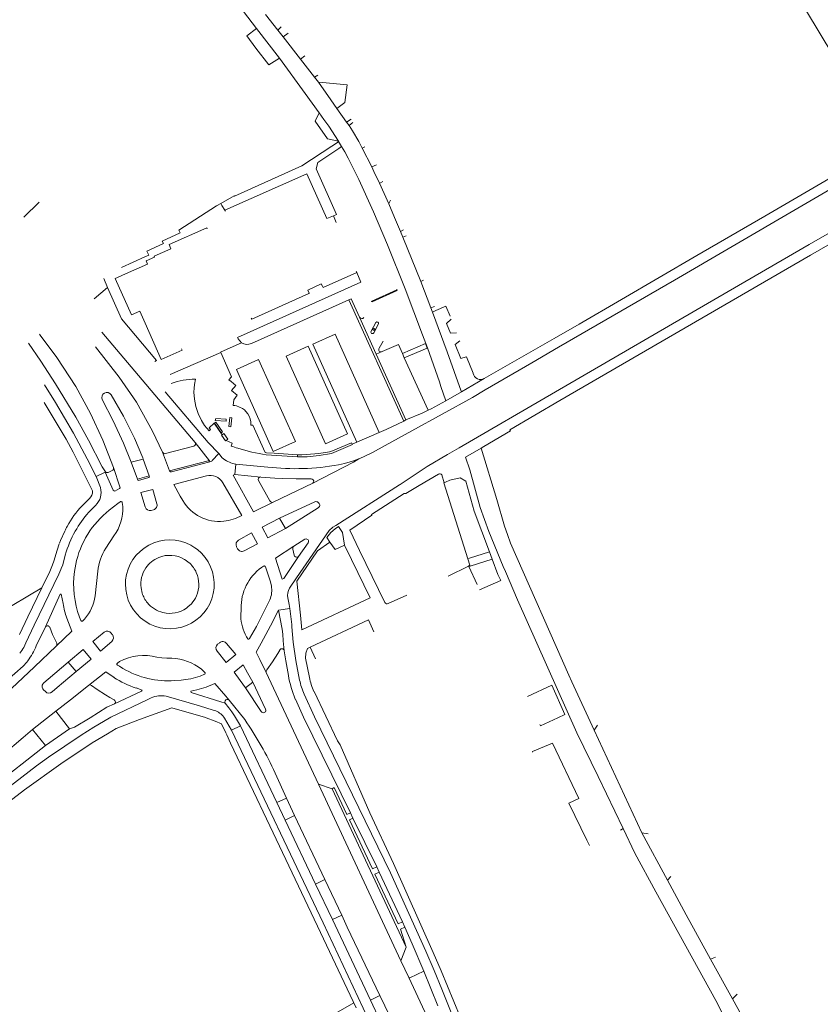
# Model space of a CAD drawing. Extents: x 145000 to 155000, y 457500 to 470000.
# Tile 325 of 548: x 149271 to 149433, y 465872 to 466072. Entities that reach past the tile are written whole.
import ezdxf

# ---------------------------------------------------------------- set-up
doc = ezdxf.new("R2010")
doc.units = 0
doc.header["$LTSCALE"] = 0.2
doc.header["$MEASUREMENT"] = 0
doc.layers.add('kant verharding', color=252, linetype='Continuous', lineweight=0)

msp = doc.modelspace()

# ---------------------------------------------------------------- linework, layer by layer
at = {"layer": 'kant verharding', "lineweight": 0}
for p, q in [((149323.05, 466069.99), (149320.59, 466073.14)), ((149318.73, 466070.29), (149323.42, 466064.29)), ((149323.78, 466070.62), (149323.05, 466069.99)), ((149324.13, 466068.62), (149323.05, 466069.99)), ((149325.17, 466069.36), (149324.13, 466068.62)), ((149327.67, 466064.09), (149324.13, 466068.62)), ((149321.25, 466062.93), (149318.62, 466066.29)), ((149323.42, 466064.29), (149321.25, 466062.93)), ((149328.56, 466064.75), (149327.67, 466064.09)), ((149330.53, 466060.43), (149327.67, 466064.09)), ((149331.19, 466060.86), (149330.53, 466060.43)), ((149331.3, 466059.44), (149330.53, 466060.43)), ((149331.3, 466059.44), (149332.16, 466059.36)), ((149336.68, 466055.29), (149335.08, 466054.1)), ((149335.08, 466054.1), (149337.04, 466051.29)), ((149337.04, 466051.29), (149337.94, 466051.91)), ((149337.04, 466051.29), (149337.53, 466050.63)), ((149337.93, 466050.94), (149337.53, 466050.63)), ((149338.32, 466051.24), (149337.93, 466050.94)), ((149333.14, 466047.91), (149335.37, 466047.42)), ((149334.01, 466046.42), (149335.16, 466047.18)), ((149335.46, 466045.98), (149334.42, 466045.28)), ((149335.16, 466047.18), (149335.41, 466047.35)), ((149335.41, 466047.35), (149335.37, 466047.42)), ((149336.01, 466046.35), (149335.41, 466047.35)), ((149335.46, 466045.98), (149336.01, 466046.35)), ((149340.71, 466046.28), (149340.2, 466046)), ((149342.15, 466042.21), (149340.2, 466046)), ((149342.15, 466042.21), (149343.13, 466042.66)), ((149342.15, 466042.21), (149342.59, 466041.29)), ((149342.59, 466041.29), (149343.74, 466038.88)), ((149343.91, 466038.98), (149343.74, 466038.88)), ((149345.58, 466034.7), (149343.74, 466038.88)), ((149344.36, 466039.26), (149343.91, 466038.98)), ((149311.48, 466034.8), (149314.18, 466036.36)), ((149271.5, 466032.01), (149274.65, 466035.07)), ((149311.72, 466034.37), (149311.48, 466034.8)), ((149311.72, 466034.37), (149312.35, 466033.44)), ((149345.58, 466034.7), (149345.61, 466034.77)), ((149345.58, 466034.7), (149346.77, 466031.93)), ((149312.35, 466033.44), (149312.48, 466033.25)), ((149334.37, 466032.28), (149334.94, 466030.9)), ((149346.77, 466031.93), (149347.96, 466029.13)), ((149308.67, 466029.82), (149308.75, 466029.65)), ((149348.6, 466029.43), (149347.96, 466029.13)), ((149348.46, 466027.92), (149347.96, 466029.13)), ((149349.14, 466028.22), (149348.46, 466027.92)), ((149348.46, 466027.92), (149352.08, 466018.97)), ((149296.11, 466023.94), (149291.36, 466021.81)), ((149292.18, 466020.51), (149290.5, 466019.76)), ((149339.01, 466020.95), (149339.1, 466020.74)), ((149339.1, 466020.74), (149339.95, 466018.84)), ((149288.52, 466017.72), (149285.79, 466015.44)), ((149288.52, 466017.72), (149287.73, 466019.57)), ((149352.67, 466019.22), (149352.08, 466018.97)), ((149354.16, 466013.58), (149352.08, 466018.97)), ((149347.23, 466017.26), (149342.16, 466014.96)), ((149347.33, 466017.3), (149347.23, 466017.26)), ((149337.5, 466015.25), (149317.7, 466006.37)), ((149337.98, 466015.45), (149337.5, 466015.25)), ((149348.63, 465990.62), (149337.5, 466015.25)), ((149339.68, 466011.69), (149337.98, 466015.45)), ((149342.16, 466014.96), (149342.04, 466014.9)), ((149354.86, 466013.87), (149354.16, 466013.58)), ((149339.68, 466011.69), (149343.07, 466004.18)), ((149354.48, 466012.74), (149354.16, 466013.58)), ((149354.48, 466012.74), (149355.17, 466013.06)), ((149340.56, 466011.65), (149340.56, 466011.66)), ((149342.98, 466010.6), (149342, 466008.83)), ((149342.55, 466008.53), (149343.51, 466010.32)), ((149306.31, 465986.28), (149287.33, 466008.64)), ((149312.79, 466005.2), (149315.71, 466006.51)), ((149314.94, 466007.47), (149315.02, 466007.33)), ((149315.02, 466007.33), (149315.71, 466006.51)), ((149330.2, 466006.19), (149339.14, 465986.35)), ((149344.48, 466006.84), (149343.62, 466005.42)), ((149379.17, 466007.4), (149364.96, 465999.23)), ((149311.51, 466004.53), (149301.2, 466000.05)), ((149344.26, 466004.7), (149343.07, 466004.18)), ((149349.09, 465990.84), (149343.07, 466004.18)), ((149348.36, 466004.35), (149348.75, 466003.48)), ((149353.36, 466005.43), (149348.75, 466003.48)), ((149298.09, 466002.67), (149298.45, 466002.89)), ((149348.75, 466003.48), (149353.57, 465992.8)), ((149361.36, 466003.67), (149362.76, 466000.3)), ((149314.68, 466001.05), (149322.14, 465984.4)), ((149364.96, 465999.23), (149360.35, 465996.51)), ((149360.35, 465996.51), (149357.16, 465994.75)), ((149360.3, 465996.66), (149360.35, 465996.51)), ((149314.02, 465993.8), (149314.12, 465994.95)), ((149310.13, 465990.19), (149309.17, 465989.25)), ((149311.78, 465987.82), (149310.13, 465990.19)), ((149349.09, 465990.84), (149348.63, 465990.62)), ((149343.65, 465988.31), (149339.14, 465986.35)), ((149350.31, 465988.64), (149344.87, 465985.66)), ((149306.31, 465986.28), (149309.18, 465982.5)), ((149313.61, 465985.54), (149313.75, 465985.94)), ((149322.14, 465984.4), (149326.64, 465986.43)), ((149339.14, 465986.35), (149338.17, 465985.92)), ((149301.11, 465980.5), (149299.67, 465984.29)), ((149300.27, 465984), (149306.01, 465985.53)), ((149311.8, 465983.15), (149311.1, 465984)), ((149320.48, 465984.22), (149320.75, 465984.17)), ((149327.05, 465983.33), (149320.73, 465983.76)), ((149322.3, 465984.07), (149320.75, 465984.17)), ((149327.07, 465983.75), (149322.3, 465984.07)), ((149327.07, 465983.75), (149327.05, 465983.33)), ((149327.07, 465983.75), (149327.94, 465983.78)), ((149357.54, 465983.81), (149359.87, 465985.16)), ((149364.36, 465985.1), (149361.14, 465983.25)), ((149364.91, 465985.43), (149364.36, 465985.1)), ((149364.36, 465985.1), (149367.52, 465974.71)), ((149293.32, 465982.23), (149295.73, 465982.9)), ((149294.58, 465978.79), (149293.32, 465982.23)), ((149295.73, 465982.9), (149296.95, 465979.49)), ((149301.5, 465980.29), (149309.24, 465982.31)), ((149309.18, 465982.5), (149309.24, 465982.31)), ((149314.55, 465981.86), (149314.22, 465981.92)), ((149314.32, 465979.75), (149314.55, 465981.86)), ((149314.55, 465981.86), (149321.02, 465981.25)), ((149361.14, 465983.25), (149362.07, 465980.68)), ((149286.18, 465979.35), (149288.05, 465980.23)), ((149288.05, 465980.23), (149288.11, 465980.3)), ((149289.44, 465980.55), (149288.63, 465980.18)), ((149314.32, 465979.75), (149319.6, 465979.25)), ((149355.68, 465979.83), (149351.77, 465977.51)), ((149362.07, 465980.68), (149364.15, 465973.04)), ((149286.18, 465979.35), (149287.09, 465977.1)), ((149296.95, 465979.49), (149294.58, 465978.79)), ((149294.82, 465978.54), (149296.89, 465979.14)), ((149308.57, 465979.47), (149301.98, 465977.76)), ((149311.94, 465978.04), (149315.75, 465971.41)), ((149319.15, 465978.52), (149321.48, 465974.39)), ((149319.6, 465979.25), (149319.65, 465979.24)), ((149330.17, 465977.97), (149322.13, 465974.15)), ((149330.17, 465977.97), (149330.33, 465978.22)), ((149356.84, 465978.09), (149356.35, 465979.66)), ((149356.84, 465978.09), (149357.14, 465978.23)), ((149295.29, 465976.08), (149297.72, 465976.7)), ((149296.15, 465973.16), (149295.29, 465976.08)), ((149297.72, 465976.7), (149298.54, 465973.81)), ((149351.77, 465977.51), (149349.09, 465975.93)), ((149283.36, 465973.39), (149284.83, 465974.86)), ((149291.59, 465973.28), (149291.48, 465974.05)), ((149322.13, 465974.15), (149318.15, 465972.21)), ((149321.91, 465974.1), (149322.13, 465974.15)), ((149330.61, 465974.21), (149323.43, 465970.91)), ((149367.52, 465974.71), (149369.09, 465969.24)), ((149286.08, 465973.49), (149284.65, 465972.07)), ((149297.37, 465972.47), (149297.86, 465972.6)), ((149324.63, 465968.81), (149331.27, 465973)), ((149323.43, 465970.91), (149319.89, 465969.09)), ((149324.63, 465968.81), (149323.43, 465970.91)), ((149342.16, 465971.47), (149337.67, 465968.46)), ((149317.74, 465967.92), (149315.1, 465966.44)), ((149318.94, 465965.69), (149317.74, 465967.92)), ((149319.89, 465969.09), (149321.08, 465966.89)), ((149321.08, 465966.89), (149324.63, 465968.81)), ((149337.67, 465968.46), (149339.68, 465964.33)), ((149288.15, 465964.8), (149289.81, 465967.3)), ((149328.56, 465966.6), (149326.33, 465965.18)), ((149327.25, 465963.08), (149329.24, 465965.89)), ((149314.92, 465964.68), (149314.68, 465965.1)), ((149316.23, 465964.26), (149318.94, 465965.69)), ((149326.33, 465965.18), (149322.58, 465962.77)), ((149326.41, 465963.35), (149326.11, 465964.6)), ((149326.15, 465965.01), (149326.33, 465965.18)), ((149338.01, 465962.51), (149336.58, 465965.43)), ((149339.68, 465964.33), (149344.82, 465953.78)), ((149361.97, 465962.76), (149366.04, 465964.07)), ((149366.04, 465964.07), (149366.6, 465962.59)), ((149304.14, 465962.51), (149304.47, 465962.28)), ((149322.58, 465962.77), (149323.97, 465958.48)), ((149327.25, 465963.08), (149327.04, 465962.96)), ((149361.63, 465962.65), (149361.97, 465962.76)), ((149362.03, 465961.38), (149361.63, 465962.65)), ((149362.11, 465961.15), (149366.6, 465962.59)), ((149366.6, 465962.59), (149367.74, 465959.45)), ((149282.05, 465961.52), (149281.79, 465960.03)), ((149286.01, 465955.13), (149286.54, 465960.12)), ((149320.17, 465961.16), (149319.76, 465960.89)), ((149361.86, 465961.07), (149362.11, 465961.15)), ((149361.86, 465961.07), (149363.51, 465957.4)), ((149292.18, 465958.36), (149292.13, 465957.54)), ((149325.42, 465956.67), (149326.86, 465958.76)), ((149326.91, 465958.13), (149327.65, 465951.22)), ((149275.15, 465956.76), (149263.64, 465949.92)), ((149295.31, 465956.74), (149295.54, 465955.67)), ((149279.12, 465955.48), (149279.47, 465953.55)), ((149345.48, 465953.55), (149349.24, 465955.28)), ((149304.84, 465952.86), (149305.53, 465953.51)), ((149315.62, 465952.55), (149315.56, 465951.01)), ((149323.22, 465952.19), (149325.48, 465952.52)), ((149325.48, 465952.52), (149325.89, 465949.3)), ((149280.22, 465950.62), (149281.25, 465947.93)), ((149282.8, 465950.81), (149283.09, 465950.12)), ((149283.49, 465950.04), (149283.81, 465950.41)), ((149327.65, 465951.22), (149327.97, 465948.24)), ((149341.45, 465950.27), (149329.67, 465944.69)), ((149341.45, 465950.27), (149342.58, 465947.8)), ((149274.02, 465944.94), (149275.89, 465948.85)), ((149275.89, 465948.85), (149276.07, 465948.99)), ((149281.25, 465947.93), (149278.07, 465944.93)), ((149287.85, 465947.75), (149285.51, 465945.82)), ((149304.64, 465949.14), (149305.52, 465949.57)), ((149285.51, 465945.82), (149287.06, 465943.86)), ((149287.06, 465943.86), (149289.37, 465945.85)), ((149289.24, 465947.55), (149289.48, 465947.27)), ((149316.73, 465946.82), (149316.96, 465946.42)), ((149278.07, 465944.93), (149273.65, 465940.74)), ((149283.54, 465944.22), (149280.49, 465941.63)), ((149285.18, 465942.26), (149283.54, 465944.22)), ((149310.73, 465943.89), (149312.59, 465941.57)), ((149310.85, 465945.28), (149311.27, 465945.61)), ((149314.55, 465943.18), (149312.66, 465945.47)), ((149329.67, 465944.69), (149330.75, 465942.34)), ((149282.12, 465939.73), (149285.18, 465942.26)), ((149290.96, 465941.77), (149290.53, 465941.48)), ((149312.59, 465941.57), (149314.55, 465943.18)), ((149319.4, 465942.22), (149318.65, 465943.71)), ((149320.73, 465939.54), (149319.4, 465942.22)), ((149328.7, 465942.46), (149329.48, 465938.57)), ((149261.77, 465932.37), (149271.39, 465940.86)), ((149280.49, 465941.63), (149276.43, 465938.19)), ((149278.3, 465936.48), (149282.12, 465939.73)), ((149280.49, 465941.63), (149282.12, 465939.73)), ((149308.26, 465939.59), (149307.58, 465940.22)), ((149314.19, 465939.61), (149316.02, 465941.11)), ((149316.02, 465941.11), (149316.92, 465939.51)), ((149276.43, 465938.19), (149275.59, 465937.47)), ((149288.19, 465939.66), (149289.82, 465938.55)), ((149302.11, 465937.93), (149303.43, 465938.01)), ((149307.28, 465938.83), (149308.18, 465939.2)), ((149315.45, 465937.91), (149314.19, 465939.61)), ((149316.53, 465936.47), (149315.45, 465937.91)), ((149316.92, 465939.51), (149318, 465937.57)), ((149331.3, 465916.9), (149320.73, 465939.54)), ((149275.49, 465936.07), (149275.89, 465935.67)), ((149277.27, 465935.61), (149278.3, 465936.48)), ((149280.97, 465934.03), (149284.65, 465936.9)), ((149294.3, 465936.41), (149295.52, 465935.99)), ((149310.31, 465937.31), (149312.53, 465934.73)), ((149316.53, 465936.47), (149318, 465937.57)), ((149319.71, 465931.64), (149316.53, 465936.47)), ((149318, 465937.57), (149320.6, 465932.12)), ((149382.75, 465937.66), (149387.3, 465927.86)), ((149278.02, 465931.72), (149280.97, 465934.03)), ((149296.56, 465934.03), (149297.37, 465934.41)), ((149312.53, 465934.73), (149313.22, 465933.92)), ((149312.97, 465934.09), (149313.22, 465933.92)), ((149313.22, 465933.92), (149316.37, 465929.98)), ((149273.3, 465927.99), (149278.02, 465931.72)), ((149278.02, 465931.72), (149280.8, 465928.09)), ((149289.92, 465933.19), (149290.05, 465933.35)), ((149309.96, 465931.92), (149310.5, 465931.76)), ((149312.4, 465933.32), (149311.5, 465933.6)), ((149312.4, 465933.32), (149312.32, 465933.56)), ((149312.25, 465930.26), (149313.67, 465927.86)), ((149320.42, 465931.48), (149320.3, 465931.42)), ((149379.94, 465930.38), (149376.4, 465928.76)), ((149273.3, 465927.99), (149275.91, 465924.74)), ((149280.8, 465928.09), (149275.91, 465924.74)), ((149313.67, 465927.86), (149315.48, 465928.71)), ((149315.48, 465928.71), (149322.86, 465913.17)), ((149376.4, 465928.76), (149376.29, 465929.02)), ((149388, 465928.89), (149387.3, 465927.86)), ((149387.3, 465927.86), (149396.98, 465906.98)), ((149374.8, 465923.52), (149378.86, 465925.24)), ((149374.8, 465923.52), (149374.79, 465923.39)), ((149322.53, 465919.14), (149324.84, 465914.07)), ((149331.3, 465916.9), (149334.1, 465915.95)), ((149348.07, 465881.03), (149331.3, 465916.9)), ((149334.1, 465915.95), (149349.15, 465883.76)), ((149322.86, 465913.17), (149324.84, 465914.07)), ((149324.84, 465914.07), (149326.49, 465910.55)), ((149322.86, 465913.17), (149324.57, 465909.58)), ((149385.78, 465905.49), (149382.16, 465913.03)), ((149326.49, 465910.55), (149324.57, 465909.58)), ((149326.49, 465910.55), (149332.62, 465897.55)), ((149338.33, 465910), (149337.8, 465911.08)), ((149343.16, 465900.11), (149338.33, 465910)), ((149324.57, 465909.58), (149330.74, 465896.61)), ((149392.65, 465907.51), (149393.17, 465907.87)), ((149396.98, 465906.98), (149402.17, 465897.38)), ((149398.24, 465906.83), (149396.98, 465906.98)), ((149386.37, 465904.42), (149385.78, 465905.49)), ((149343.68, 465899.04), (149343.16, 465900.11)), ((149346.54, 465900.8), (149354.62, 465882.72)), ((149348.39, 465888.92), (149343.68, 465899.04)), ((149402.86, 465898.13), (149402.17, 465897.38)), ((149330.74, 465896.61), (149332.62, 465897.55)), ((149330.74, 465896.61), (149334.17, 465889.41)), ((149332.62, 465897.55), (149336.04, 465890.29)), ((149336.04, 465890.29), (149334.17, 465889.41)), ((149334.17, 465889.41), (149341.86, 465873.02)), ((149348.01, 465887.44), (149348.87, 465887.84)), ((149348.87, 465887.84), (149348.39, 465888.92)), ((149348.87, 465887.84), (149350.32, 465884.44)), ((149349.15, 465883.76), (149348.01, 465887.44)), ((149349.15, 465883.76), (149348.07, 465881.03)), ((149352.69, 465878.89), (149350.32, 465884.44)), ((149348.07, 465881.03), (149349.64, 465877.64)), ((149411.92, 465881.73), (149410.93, 465881.37)), ((149410.93, 465881.37), (149415.39, 465873.27)), ((149349.86, 465877.58), (149352.69, 465878.89)), ((149355.56, 465871.88), (149352.69, 465878.89)), ((149349.64, 465877.64), (149352.91, 465870.66)), ((149343.79, 465873.97), (149341.86, 465873.02)), ((149343.79, 465873.97), (149345.78, 465869.77)), ((149416.29, 465874.24), (149415.39, 465873.27)), ((149338.53, 465872.47), (149303.66, 465852.66)), ((149341.86, 465873.02), (149343.82, 465868.84))]:
    msp.add_line(p, q, dxfattribs=at)
at = {"layer": 'kant verharding', "lineweight": 0, "flags": 128}
for points in [[(149290.69, 466105.75), (149297.11, 466098.27), (149299.51, 466095.08), (149301.74, 466092.05), (149309.44, 466082.3), (149311.9, 466079.33), (149318.73, 466070.29)], [(149418.88, 466089.91), (149430.22, 466074.15), (149438.7, 466060.03), (149443.67, 466051.55)], [(149318.62, 466066.29), (149316.79, 466068.82), (149318.73, 466070.29)], [(149323.42, 466064.29), (149328.61, 466057.12), (149331.44, 466053.16)], [(149331.3, 466059.44), (149333.86, 466055.85), (149335.08, 466054.1)], [(149332.16, 466059.36), (149337.12, 466058.89), (149336.68, 466055.29)], [(149331.44, 466053.16), (149330.63, 466051.48), (149333.14, 466047.91)], [(149331.44, 466053.16), (149332.44, 466051.84), (149333.4, 466050.49), (149335.37, 466047.42)], [(149340.2, 466046), (149339.49, 466047.38), (149338.22, 466049.55), (149337.53, 466050.63)], [(149314.18, 466036.36), (149314.25, 466036.24), (149327.94, 466042.4), (149334.01, 466046.42)], [(149336.01, 466046.35), (149336.67, 466045.25), (149337.36, 466044.01), (149339.49, 466039.67), (149342.49, 466033.08), (149345.33, 466026.39), (149348.91, 466017.49), (149352.47, 466008.15), (149353.43, 466005.46)], [(149334.42, 466045.28), (149331.22, 466043.13), (149330.87, 466041.82), (149335.01, 466032.55), (149334.37, 466032.28)], [(149443.6, 466045.56), (149442.82, 466044.64), (149441.95, 466043.85), (149434.92, 466039.79), (149421.95, 466032.2), (149408.15, 466024.21), (149392.82, 466015.28), (149384.22, 466010.3), (149379.17, 466007.4)], [(149334.37, 466032.28), (149332.99, 466031.73), (149328.93, 466040.81), (149312.35, 466033.44)], [(149440.34, 466040.64), (149403.58, 466019.21), (149380.06, 466005.61), (149374.62, 466002.43)], [(149303.01, 466029.36), (149310.62, 466034.3), (149311.48, 466034.8)], [(149345.61, 466034.77), (149345.77, 466035.07), (149345.98, 466035.43)], [(149359.87, 465985.16), (149379.41, 465996.52), (149412.42, 466015.67), (149430.92, 466026.44), (149444.04, 466033.98), (149444.03, 466034)], [(149447.96, 466033.94), (149431.18, 466024.28), (149380.34, 465994.77), (149370.18, 465988.86), (149370.33, 465988.6), (149364.91, 465985.43)], [(149308.67, 466029.82), (149301.04, 466026.46), (149301.38, 466025.6), (149297.95, 466024.11), (149298.04, 466023.9), (149296.36, 466023.14)], [(149303.01, 466029.36), (149303.26, 466028.82), (149299.63, 466027.16)], [(149299.63, 466027.16), (149299.86, 466026.63), (149296.49, 466025.12)], [(149296.49, 466025.12), (149296.86, 466024.28), (149296.11, 466023.94)], [(149296.36, 466023.14), (149296.64, 466022.48), (149292.18, 466020.51)], [(149290.5, 466019.76), (149290.07, 466019.57), (149293.34, 466012.2), (149295.04, 466012.95), (149296.13, 466010.49)], [(149339.1, 466020.74), (149332.25, 466017.7), (149332.11, 466017.98)], [(149298.45, 466002.89), (149291.35, 466011.36), (149288.52, 466017.72)], [(149339.95, 466018.84), (149314.88, 466007.59), (149314.94, 466007.47)], [(149332.11, 466017.98), (149331.89, 466018.44), (149329.15, 466017.2), (149329.45, 466016.55), (149329.39, 466016.52)], [(149329.39, 466016.52), (149317.77, 466011.3), (149317.66, 466011.5)], [(149347.23, 466017.26), (149347.28, 466017.14), (149342.21, 466014.85), (149342.16, 466014.96)], [(149358.03, 466011.89), (149357.15, 466013.95), (149355.17, 466013.06)], [(149354.48, 466012.74), (149357.45, 466004.66), (149360.3, 465996.66)], [(149296.13, 466010.49), (149299.4, 466003.13), (149303.67, 466005.03), (149303.55, 466005.25)], [(149359.36, 466008.51), (149358.14, 466008.44), (149357.29, 466010.44), (149358.24, 466011.3)], [(149274.71, 466008.26), (149274.86, 466008.02), (149278.21, 466003.5), (149282.05, 465997.64), (149285.05, 465992.12), (149287.55, 465986.7), (149289.72, 465981.15)], [(149343.65, 465988.31), (149334.69, 466008.23), (149330.2, 466006.19)], [(149342.37, 466009.18), (149342.63, 466009.03), (149342.8, 466009.33), (149342.53, 466009.47), (149342.37, 466009.18)], [(149288.11, 465980.3), (149287.44, 465981.3), (149284.67, 465986.76), (149282.06, 465991.37), (149277.93, 465998.16), (149274.96, 466002.78), (149272.43, 466006.45)], [(149329.23, 466005.79), (149324.74, 466003.77), (149332.75, 465985.98)], [(149332.75, 465985.98), (149337.25, 465987.99), (149329.23, 466005.79)], [(149344.26, 466004.7), (149347.55, 466006.16), (149348.36, 466004.35)], [(149348.36, 466004.35), (149353.03, 466006.33), (149353.36, 466005.43)], [(149361.32, 466003.65), (149360.2, 466003.32), (149359.05, 466006.18), (149360, 466006.91)], [(149299.67, 465984.29), (149297.65, 465988.55), (149294.4, 465994.44), (149290.9, 465999.55), (149286.07, 466005.67)], [(149311.51, 466004.53), (149311.47, 466004.6), (149312.79, 466005.2)], [(149313.7, 465996.81), (149314.53, 465997.83), (149313.58, 465998.66), (149313.15, 465998.96), (149313.68, 465999.59), (149311.51, 466004.53)], [(149353.43, 466005.46), (149355.87, 465998.6), (149356.15, 465997.66), (149357.16, 465994.75)], [(149326.64, 465986.43), (149319.16, 466003.08), (149314.68, 466001.05)], [(149374.62, 466002.43), (149365.17, 465996.92), (149362.56, 465995.42), (149356.46, 465992), (149350.31, 465988.64)], [(149286.18, 465979.35), (149284.35, 465982.97), (149281.62, 465988.13), (149277.92, 465994.37), (149275.71, 465997.97)], [(149309.17, 465989.25), (149309.43, 465988.91), (149309.12, 465988.65), (149308.22, 465989.73), (149307.58, 465990.74), (149306.89, 465992.17), (149306.42, 465993.59), (149306.13, 465995.06), (149306.04, 465996.48), (149306.07, 465997.26), (149306.15, 465998.04), (149306.36, 465999.1)], [(149289.24, 465995.91), (149291.77, 465991.58), (149294.01, 465987.11), (149295.65, 465983.13), (149295.73, 465982.9)], [(149311.1, 465984), (149308.93, 465986.25), (149300.2, 465996.51)], [(149314.12, 465994.95), (149314.85, 465995.85), (149313.7, 465996.81)], [(149285.48, 465976.42), (149281.54, 465984.26), (149280.1, 465986.92), (149275.64, 465994.4)], [(149293.32, 465982.23), (149291.73, 465986.12), (149289.66, 465990.67), (149287.44, 465994.96)], [(149314.02, 465993.8), (149314.34, 465993.79), (149314.66, 465993.71), (149315.3, 465993.45), (149315.92, 465993.13), (149316.28, 465992.88), (149316.6, 465992.57), (149316.97, 465992.1), (149317.26, 465991.58), (149317.47, 465991.03), (149317.59, 465990.45), (149317.62, 465989.9), (149317.61, 465989.78)], [(149357.16, 465994.75), (149354.23, 465993.12), (149353.57, 465992.8)], [(149353.57, 465992.8), (149352.39, 465992.24), (149349.09, 465990.84)], [(149311.58, 465988.21), (149311.86, 465988.41), (149310.49, 465990.4), (149310.2, 465990.2), (149311.58, 465988.21)], [(149310.36, 465990.71), (149312.57, 465990.62), (149312.59, 465990.97), (149310.48, 465991.16)], [(149310.48, 465991.16), (149310.4, 465990.93), (149310.36, 465990.71)], [(149313.71, 465991.27), (149313.33, 465991.31), (149313.15, 465989.5), (149313.52, 465989.46), (149313.71, 465991.27)], [(149320.48, 465984.22), (149318.02, 465989.78), (149317.61, 465989.78)], [(149348.63, 465990.62), (149345.05, 465988.92), (149343.65, 465988.31)], [(149311.78, 465987.82), (149311.65, 465987.73), (149312.48, 465986.58), (149312.62, 465986.68)], [(149312.62, 465986.68), (149312.96, 465986.93), (149312.14, 465988.08), (149311.78, 465987.82)], [(149313.75, 465985.94), (149313.8, 465986.1), (149312.62, 465986.68)], [(149327.05, 465983.33), (149329, 465983.37), (149331.47, 465983.59), (149333.97, 465983.99), (149338.21, 465985.84), (149338.17, 465985.92)], [(149333.54, 465984.35), (149333.86, 465984.41), (149338.04, 465986.21), (149338.17, 465985.92)], [(149309.24, 465982.31), (149309.71, 465982.45), (149309.74, 465982.63), (149311.1, 465984)], [(149327.94, 465983.78), (149328.91, 465983.81), (149331.41, 465984.02), (149333.54, 465984.35)], [(149344.87, 465985.66), (149342.27, 465984.23), (149340.44, 465983.35), (149339.5, 465982.94)], [(149347.92, 465977.75), (149353.4, 465981.4), (149357.54, 465983.81)], [(149301.11, 465980.5), (149308.96, 465982.56), (149309.07, 465982.56), (149309.18, 465982.5)], [(149339.5, 465982.94), (149338.46, 465982.26), (149330.17, 465977.97)], [(149335.37, 465981.71), (149336.64, 465981.97), (149338.24, 465982.47), (149339.5, 465982.94)], [(149288.05, 465980.23), (149289.67, 465976.61), (149289.82, 465976.41), (149289.96, 465976.4), (149290.93, 465976.91)], [(149290.93, 465976.91), (149291.05, 465977.06), (149291.03, 465977.26), (149289.72, 465981.15)], [(149301.11, 465980.5), (149301.26, 465980.33), (149301.5, 465980.29)], [(149318.15, 465972.21), (149313.99, 465979.64), (149314.32, 465979.75)], [(149294.58, 465978.79), (149294.64, 465978.64), (149294.82, 465978.54)], [(149296.89, 465979.14), (149296.98, 465979.23), (149297, 465979.35), (149296.95, 465979.49)], [(149301.98, 465977.76), (149303.27, 465975.34), (149303.8, 465974.48)], [(149329.83, 465978.85), (149326.82, 465978.85), (149323.95, 465978.93), (149322.5, 465979.02), (149319.65, 465979.24)], [(149334.84, 465969.43), (149347.79, 465977.66), (149347.92, 465977.75)], [(149361.63, 465962.65), (149356.77, 465978.07), (149356.84, 465978.09)], [(149357.14, 465978.23), (149357.98, 465978.6), (149360.08, 465979.06), (149361.23, 465978.42), (149362.92, 465972.33), (149366.04, 465964.07)], [(149349.09, 465975.93), (149348.73, 465975.9), (149342.1, 465971.61), (149342.16, 465971.47)], [(149288.85, 465972.51), (149290.61, 465973.89), (149291.09, 465974.21)], [(149331.57, 465973.63), (149331.49, 465973.87), (149331.29, 465974.09)], [(149364.15, 465973.04), (149365.9, 465968.2), (149368.83, 465961.11), (149369.3, 465960.03)], [(149315.75, 465971.41), (149314.45, 465970.85), (149313.07, 465970.45), (149312.09, 465970.29)], [(149279.84, 465968.28), (149278.96, 465966.36), (149278.74, 465965.81)], [(149326.86, 465958.76), (149333.49, 465968.39), (149334.24, 465969.05), (149334.84, 465969.43)], [(149336.58, 465965.43), (149336.18, 465967.96), (149335.41, 465969.19), (149334.71, 465968.73), (149333.85, 465968), (149333.05, 465966.98), (149333.65, 465966.02)], [(149382.75, 465937.66), (149382.14, 465939.02), (149370.3, 465965.85), (149369.67, 465967.56), (149369.09, 465969.24)], [(149333.65, 465966.02), (149331.1, 465964.27), (149326.91, 465958.13)], [(149336.58, 465965.43), (149334.72, 465964.51), (149333.65, 465966.02)], [(149278.68, 465965.66), (149278.25, 465964.38), (149277.62, 465962.17), (149277.33, 465961.39), (149276.76, 465960.05), (149275.15, 465956.76)], [(149305.41, 465965.39), (149306.24, 465964.87), (149306.76, 465964.5)], [(149279.1, 465960.68), (149279.4, 465961.44), (149279.93, 465963.4)], [(149304.47, 465962.28), (149304.9, 465961.97), (149305.21, 465961.73)], [(149323.97, 465958.48), (149324.27, 465958.63), (149327.25, 465963.08)], [(149327.97, 465948.24), (149341.82, 465954.69), (149338.01, 465962.51)], [(149271.5, 465944.66), (149271.94, 465945.55), (149273.64, 465949.19), (149278.63, 465959.54), (149279.03, 465960.49), (149279.1, 465960.68)], [(149321.76, 465957.17), (149321.51, 465958.14), (149320.55, 465961.02)], [(149357.63, 465959.12), (149361.75, 465961.16), (149362.03, 465961.38)], [(149369.3, 465960.03), (149371.74, 465954.33), (149383.75, 465927.32), (149388.11, 465918.42), (149393.17, 465907.87)], [(149364, 465956.33), (149368.37, 465958.21), (149367.74, 465959.45)], [(149275.15, 465956.76), (149272.33, 465950.86), (149270.64, 465947.29)], [(149275.89, 465948.85), (149278.9, 465955.45), (149279.12, 465955.48)], [(149321.43, 465954.29), (149318.75, 465948.88), (149317.35, 465946.44)], [(149325.48, 465952.52), (149325.38, 465953.37), (149325.12, 465954.73)], [(149318.65, 465943.71), (149319.72, 465945.49), (149321.61, 465949), (149323.22, 465952.19)], [(149323.22, 465952.19), (149323.97, 465948.38), (149324.07, 465947.31)], [(149276.76, 465948.76), (149277.32, 465947.29), (149278.2, 465945.48), (149278.22, 465945.19), (149278.07, 465944.93)], [(149325.89, 465949.3), (149325.95, 465948.85), (149326.21, 465945.7), (149326.71, 465941.96), (149327.49, 465938.03)], [(149324.07, 465947.31), (149324.19, 465945.98), (149324.39, 465943.98)], [(149323.46, 465944.12), (149323.07, 465943.42), (149322.02, 465941.71), (149320.81, 465940.09), (149320.68, 465939.86), (149320.73, 465939.54)], [(149325.22, 465938.97), (149324.69, 465941.93), (149324.39, 465943.98)], [(149329.67, 465944.69), (149329.13, 465944.43), (149328.73, 465943.47), (149328.7, 465942.46)], [(149301.54, 465942.44), (149300.56, 465942.44), (149299.54, 465942.52), (149298.54, 465942.65)], [(149273.65, 465940.74), (149269.01, 465936.33), (149266.01, 465933.61), (149263.85, 465931.73)], [(149291.64, 465940.38), (149290.92, 465940.82), (149290.54, 465941.06)], [(149284.65, 465936.9), (149284.64, 465936.9), (149288.19, 465939.66)], [(149289.84, 465934.02), (149288.96, 465934.48), (149288.09, 465934.99), (149286.43, 465936.09), (149285.27, 465936.93), (149284.95, 465937.03), (149284.65, 465936.9)], [(149295.52, 465935.99), (149295.37, 465935.74), (149289.92, 465933.19)], [(149311.5, 465933.6), (149305.5, 465935.47), (149305.41, 465935.75), (149306.6, 465936.02), (149308.51, 465936.59), (149310.31, 465937.31)], [(149379.94, 465930.38), (149381.31, 465931.06), (149378.68, 465936.97), (149373.75, 465934.66)], [(149286.54, 465928.92), (149289.18, 465930.48), (149296.56, 465934.03)], [(149300.42, 465934.72), (149307.2, 465932.76), (149309.96, 465931.92)], [(149337.8, 465911.08), (149328.31, 465930.51), (149326.64, 465934.15)], [(149328.4, 465935.15), (149330.49, 465930.58), (149345.96, 465898.91), (149351.21, 465887.17)], [(149346.54, 465900.8), (149341.77, 465911.04), (149335.71, 465924.87), (149335.17, 465925.71), (149330.42, 465935.69)], [(149289.92, 465933.19), (149288.34, 465932.49), (149284.95, 465930.38)], [(149288.5, 465927.12), (149290.24, 465928.16), (149294.99, 465930.02), (149301.57, 465932.39)], [(149301.57, 465932.39), (149308.42, 465930.43), (149308.55, 465930.38)], [(149315.48, 465928.71), (149315.32, 465929.05), (149314.31, 465930.74), (149313.74, 465931.55), (149313.14, 465932.37), (149312.4, 465933.32)], [(149284.95, 465930.38), (149281.83, 465928.45), (149280.8, 465928.09)], [(149308.55, 465930.38), (149310.38, 465929.7), (149311.62, 465929.11), (149312.55, 465927.31)], [(149247.55, 465900.18), (149274.07, 465920.59), (149276.52, 465922.34), (149283.17, 465926.84), (149285.74, 465928.44), (149286.54, 465928.92)], [(149262.05, 465918.47), (149267.22, 465922.81), (149271.36, 465926.38), (149273.3, 465927.99)], [(149347.51, 465856.26), (149332.29, 465888.71), (149313.67, 465927.86)], [(149271.64, 465915.73), (149279.03, 465921.01), (149285.39, 465925.26), (149288.5, 465927.12)], [(149312.55, 465927.31), (149312.75, 465926.91), (149313.46, 465925.23), (149321.45, 465908.4), (149331.16, 465888.02), (149339.01, 465871.46)], [(149275.91, 465924.74), (149264.85, 465916.08), (149264.03, 465915.99)], [(149382.16, 465913.03), (149384.18, 465913.98), (149378.86, 465925.24)], [(149337.8, 465911.08), (149337.11, 465910.75), (149334.54, 465916.2), (149334.1, 465915.95)], [(149194.06, 465855.54), (149212.92, 465870.64), (149244.13, 465894.59), (149253.68, 465901.96), (149271.64, 465915.73)], [(149343.16, 465900.11), (149342.26, 465899.72), (149337.63, 465909.64), (149338.33, 465910)], [(149452.67, 465803.68), (149441.5, 465822.35), (149430.94, 465839.16), (149421.13, 465856.19), (149414.77, 465867.56), (149412.02, 465872.99), (149399.83, 465895.02), (149395.56, 465902.87), (149393.17, 465907.87)], [(149348.39, 465888.92), (149347.48, 465888.53), (149342.77, 465898.61), (149343.68, 465899.04)], [(149402.17, 465897.38), (149405.99, 465890.33), (149410.93, 465881.37)], [(149336.04, 465890.29), (149337.18, 465887.88), (149343.79, 465873.97)], [(149351.21, 465887.17), (149353.13, 465882.95), (149354.8, 465879.06), (149356.34, 465875.23), (149358.12, 465870.87), (149359.88, 465866.67), (149362.53, 465860.19)], [(149354.62, 465882.72), (149356.25, 465878.98), (149362.63, 465863.4)], [(149415.39, 465873.27), (149422.69, 465860), (149424, 465857.76)]]:
    msp.add_lwpolyline(points, dxfattribs=at)
at = {"layer": 'kant verharding', "lineweight": 0}
for centre, radius, start, end in [((149340.13, 466011.91), 0.503, 205.8421, 328.4395), ((149343.25, 466010.46), 0.298, 331.628, 151.0283), ((149342.27, 466008.68), 0.31, 151.2058, 331.7797), ((149344.06, 466005.17), 0.509, 149.8128, 293.0502), ((149364.23, 466000.52), 1.49, 188.7338, 299.2472), ((149306.1, 465986.52), 12.59, 88.8483, 111.8411), ((149288.36, 465995.4), 1.02, 30.0013, 205.7464), ((149305.89, 465986.01), 0.499, 283.8542, 32.8049), ((149300.13, 465984.48), 0.495, 202.365, 286.5151), ((149326.63, 466030.88), 49.94, 263.5506, 280.081), ((149288.44, 465980.53), 0.401, 215.0316, 298.2532), ((149289.24, 465981.01), 0.494, 293.7456, 16.8019), ((149355.93, 465979.39), 0.502, 32.9127, 118.8115), ((149309.35, 465976.64), 2.94, 28.516, 105.4114), ((149319.58, 465978.76), 0.494, 87.7023, 208.5413), ((149329.88, 465978.38), 0.481, 340.4711, 96.5851), ((149283.24, 465976.43), 2.23, 315.4335, 359.8284), ((149291.24, 465974.03), 0.238, 97.0848, 130.4142), ((149291.24, 465974.03), 0.242, 5.6693, 97.8318), ((149297.59, 465973.55), 0.98, 285.5009, 15.8778), ((149311.14, 465978.71), 8.48, 209.9987, 276.3964), ((149321.93, 465974.6), 0.501, 205.8497, 268.0003), ((149330.85, 465973.57), 0.682, 49.9263, 110.2418), ((149296.9, 465960.3), 18.84, 135.9594, 151.7613), ((149301.34, 465957.37), 22.23, 138.6231, 150.7366), ((149300.49, 465957.71), 18.83, 128.1992, 168.3278), ((149282.21, 465972.81), 9.39, 324.0144, 2.8263), ((149297.13, 465973.47), 1.03, 197.3154, 283.2151), ((149330.93, 465973.55), 0.649, 302.1315, 7.0196), ((149297.05, 465960.24), 18.99, 151.8132, 154.9584), ((149301.36, 465957.35), 22.26, 150.7174, 164.2429), ((149301.14, 465957.47), 9, 61.6664, 174.2928), ((149328.8, 465966.19), 0.476, 107.2656, 120.8656), ((149328.81, 465966.16), 0.503, 327.3928, 107.9435), ((149301.15, 465957.45), 9.01, 299.0169, 51.5257), ((149301.13, 465957.48), 5.87, 112.3115, 145.6251), ((149301.13, 465957.48), 5.87, 59.1316, 112.3086), ((149301.14, 465957.45), 5.9, 24.011, 46.4681), ((149301.39, 465957.5), 19.76, 172.6351, 199.7902), ((149301.13, 465957.48), 5.87, 145.6281, 187.2135), ((149301.14, 465957.45), 5.9, 336.6489, 23.976), ((149325.71, 465952.74), 10.09, 126.0863, 181.0697), ((149320.3, 465960.92), 0.269, 21.7394, 119.3335), ((149301.16, 465957.47), 9.03, 179.5494, 292.6847), ((149317.06, 465956.25), 4.79, 335.8631, 11.1164), ((149276.93, 465956.48), 9.18, 318.5903, 351.5196), ((149301.16, 465957.45), 5.9, 197.5697, 219.3142), ((149301.13, 465957.46), 5.91, 318.0429, 336.5933), ((149298.33, 465956.81), 19.14, 189.8141, 198.8828), ((149301.15, 465957.45), 5.89, 219.3494, 256.3341), ((149301.15, 465957.45), 5.89, 256.3343, 305.1495), ((149301, 465957.64), 6.13, 305.2596, 308.7842), ((149283.31, 465950.19), 0.233, 198.9837, 219.6572), ((149283.31, 465950.2), 0.236, 219.7838, 318.2959), ((149324.27, 465951.18), 8.71, 181.0857, 210.0091), ((149317.15, 465946.55), 0.232, 214.5288, 308.4934), ((149317.16, 465946.55), 0.226, 307.8197, 330.4167), ((149261.64, 465950.03), 13.39, 322.9296, 337.6717), ((149323.9, 465943.91), 0.489, 8.8768, 153.8551), ((149261.82, 465949.88), 13.16, 316.6813, 322.9764), ((149295.81, 465933.07), 9.96, 74.0716, 119.1622), ((149301.24, 465932.29), 10.15, 51.3457, 88.3232), ((149290.65, 465941.27), 0.241, 118.4518, 220.2524), ((149290.65, 465941.28), 0.249, 220.9695, 241.7109), ((149300.72, 465955.53), 17.65, 239.0611, 274.5231), ((149300.25, 465954.64), 19.18, 237.0378, 251.9075), ((149302.38, 465952.46), 14.49, 274.182, 289.7755), ((149308.13, 465939.41), 0.22, 284.3953, 312.1327), ((149308.13, 465939.41), 0.223, 312.1527, 52.2138), ((149343.52, 465941.55), 16.41, 192.3775, 202.9458), ((149343.41, 465941.54), 14.25, 192.0494, 204.246), ((149276.2, 465936.72), 0.97, 129.1456, 222.5675), ((149276.61, 465936.36), 1, 223.9708, 311.4018), ((149289.6, 465933.57), 0.508, 334.1728, 61.7696), ((149349.81, 465877.83), 0.254, 228.3737, 282.5929)]:
    msp.add_arc(centre, radius, start, end, dxfattribs=at)
at = {"layer": 'kant verharding', "lineweight": 0, "extrusion": (0, 0, -1)}
for centre, radius, start, end in [((-149316.84, 466008.29), 2.11, 245.8647, 302.3024), ((-149325.95, 466019.52), 36.15, 287.7543, 289.952), ((-149325.93, 466019.49), 36.11, 278.276, 287.7392), ((-149315.38, 465987.22), 5.42, 282.3641, 311.4442), ((-149283.55, 465976.14), 3.66, 164.8188, 226.2605), ((-149315.66, 465965.53), 1.07, 336.6367, 58.4473), ((-149296.9, 465959.17), 10.4, 5.2167, 32.7651), ((-149315.77, 465965.1), 0.956, 241.2339, 334.0663), ((-149326.83, 465964.74), 0.734, 348.8396, 21.2453), ((-149326.9, 465963.44), 0.496, 253.4503, 349.7545), ((-149327.73, 465955.31), 2.67, 347.3221, 30.4716), ((-149345.27, 465954), 0.499, 245.1656, 334.087), ((-149276.29, 465948.51), 0.523, 64.5048, 152.4149), ((-149288.45, 465946.94), 1.01, 53.6562, 142.2233), ((-149288.65, 465946.63), 1.06, 142.1245, 227.0489), ((-149311.89, 465944.87), 0.971, 49.8363, 141.8297), ((-149266.03, 465947.59), 6.21, 208.129, 221.5313), ((-149311.53, 465944.52), 1.02, 321.4385, 48.327), ((-149347.37, 465942.87), 22.5, 337.1995, 350.0266), ((-149299.33, 465930.23), 4.62, 64.9229, 103.6671), ((-149312.84, 465933.58), 0.522, 358.2572, 104.3803), ((-149309.17, 465928.43), 3.58, 111.6864, 149.328), ((-149320.14, 465931.9), 0.506, 154.83, 236.8001), ((-149257.67, 465889.43), 71.35, 145.3634, 155.3863), ((-149320.16, 465931.95), 0.55, 255.1924, 324.9605)]:
    msp.add_arc(centre, radius, start, end, dxfattribs=at)

doc.saveas('drawing.dxf')
